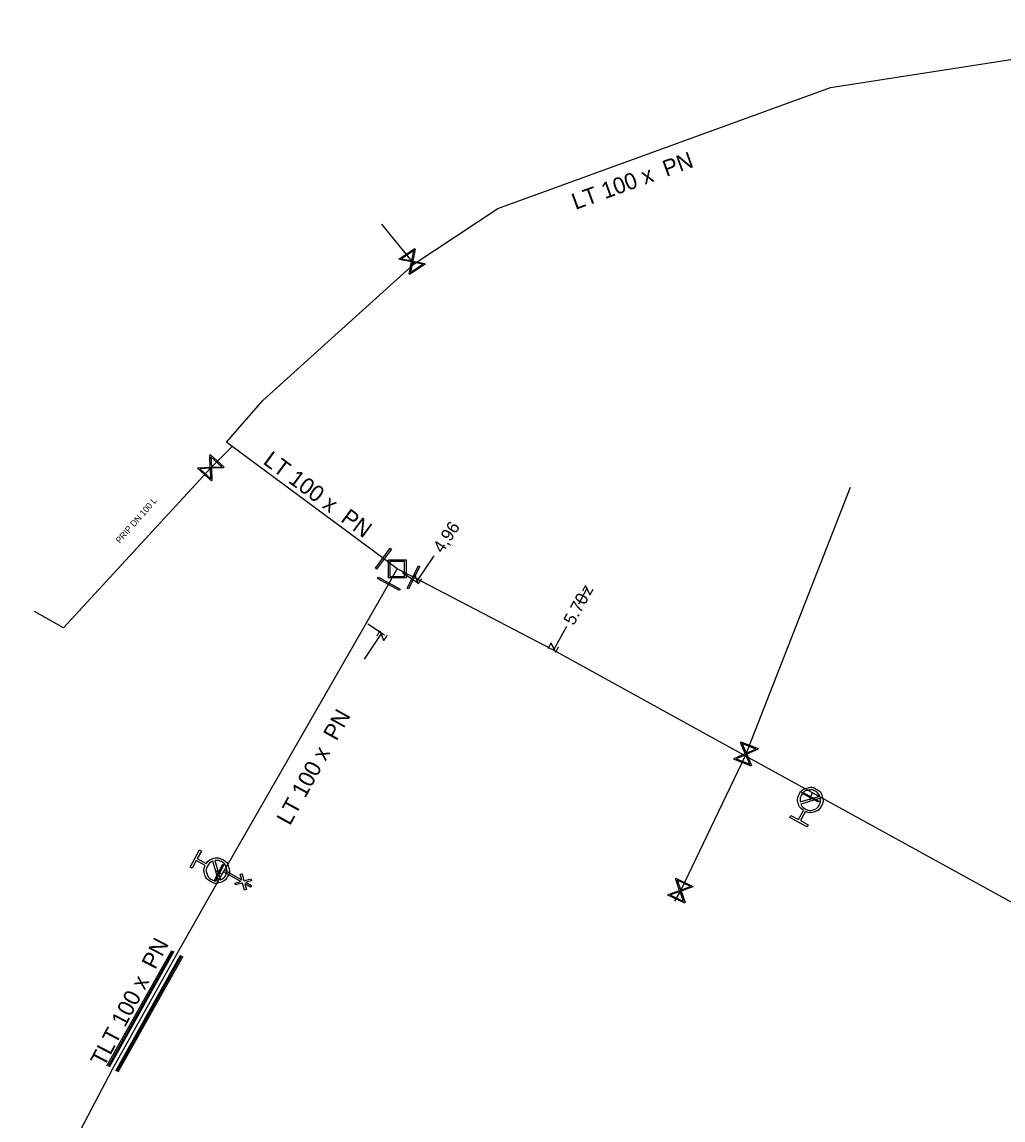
# Model space of a CAD drawing. Extents: x -643544 to -637295, y -1119190 to -1111715.
# Drawn here: x -642866.6 to -642788.2, y -1114239.4 to -1114151.6 of the extents above; entities that cross this region are included whole.
import ezdxf

# ---------------------------------------------------------------- set-up
doc = ezdxf.new("R2010")
doc.units = 0
for name, color, linetype in [('Default', 7, 'Continuous'), ('VP Chránička', 7, 'Continuous'), ('VP Chránička - okraje', 7, 'Continuous'), ('VP Hydrant', 7, 'Continuous'), ('VP Kótování', 7, 'Continuous'), ('VP Popis přípojky', 7, 'Continuous'), ('VP Přípojka', 7, 'Continuous'), ('VP Změna profilu potrubí', 7, 'Continuous'), ('VP Řad', 7, 'Continuous'), ('VP Řad - popis', 7, 'Continuous'), ('VP Šachta', 7, 'Continuous'), ('VP Šoupě', 7, 'Continuous')]:
    doc.layers.add(name, color=color, linetype=linetype)

msp = doc.modelspace()

# ---------------------------------------------------------------- linework, layer by layer
at = {"layer": 'Default'}
for points in [[(-642804.137, -1114214.611), (-642804.438, -1114214.413), (-642804.541, -1114214.062), (-642804.657, -1114213.666), (-642804.458, -1114213.3), (-642804.26, -1114212.936), (-642803.863, -1114212.82), (-642803.466, -1114212.703), (-642803.101, -1114212.902), (-642802.739, -1114213.099), (-642802.621, -1114213.495), (-642802.503, -1114213.892), (-642802.701, -1114214.255), (-642802.899, -1114214.621), (-642803.295, -1114214.739), (-642803.647, -1114214.846), (-642803.975, -1114214.698)], [(-642802.83, -1114213.463), (-642802.937, -1114213.206), (-642803.191, -1114213.068), (-642803.487, -1114212.908), (-642803.809, -1114213.002), (-642804.132, -1114213.097), (-642804.293, -1114213.394), (-642804.431, -1114213.648), (-642804.382, -1114213.921)], [(-642804.331, -1114214.096), (-642804.225, -1114214.356), (-642803.968, -1114214.496), (-642803.671, -1114214.657), (-642803.349, -1114214.562), (-642803.027, -1114214.467), (-642802.866, -1114214.17), (-642802.726, -1114213.913), (-642802.778, -1114213.637)], [(-642851.868, -1114218.858), (-642851.668, -1114218.558), (-642851.316, -1114218.458), (-642850.919, -1114218.344), (-642850.555, -1114218.546), (-642850.192, -1114218.746), (-642850.078, -1114219.143), (-642849.964, -1114219.541), (-642850.166, -1114219.905), (-642850.365, -1114220.266), (-642850.762, -1114220.381), (-642851.159, -1114220.496), (-642851.522, -1114220.296), (-642851.886, -1114220.095), (-642852.002, -1114219.699), (-642852.106, -1114219.346), (-642851.956, -1114219.019)], [(-642851.352, -1114218.668), (-642851.612, -1114218.771), (-642851.754, -1114219.028), (-642851.917, -1114219.324), (-642851.824, -1114219.646), (-642851.731, -1114219.969), (-642851.436, -1114220.132), (-642851.179, -1114220.274), (-642850.903, -1114220.223)], [(-642850.728, -1114220.172), (-642850.471, -1114220.067), (-642850.331, -1114219.814), (-642850.169, -1114219.52), (-642850.262, -1114219.196), (-642850.354, -1114218.873), (-642850.65, -1114218.71), (-642850.903, -1114218.57), (-642851.177, -1114218.617)]]:
    msp.add_open_spline(points, degree=3, dxfattribs=at)
at = {"layer": 'VP Chránička'}
for points in [[(-642854.538, -1114225.854), (-642859.718, -1114235.094)], [(-642853.841, -1114226.245), (-642859.021, -1114235.485)]]:
    msp.add_lwpolyline(points, dxfattribs=at)
at = {"layer": 'VP Chránička - okraje'}
for points in [[(-642859.805, -1114235.045), (-642854.625, -1114225.805)], [(-642854.451, -1114225.903), (-642859.631, -1114235.143)], [(-642859.108, -1114235.436), (-642853.928, -1114226.196)], [(-642853.754, -1114226.294), (-642858.934, -1114235.534)]]:
    msp.add_lwpolyline(points, dxfattribs=at)
at = {"layer": 'VP Hydrant'}
for points in [[(-642804.382, -1114213.921), (-642802.83, -1114213.463)], [(-642802.778, -1114213.637), (-642804.331, -1114214.096)], [(-642803.975, -1114214.698), (-642804.367, -1114215.419), (-642803.761, -1114215.748), (-642803.849, -1114215.91), (-642805.222, -1114215.163), (-642805.134, -1114215.002), (-642804.528, -1114215.331), (-642804.137, -1114214.611)], [(-642851.956, -1114219.019), (-642852.674, -1114218.622), (-642853.008, -1114219.225), (-642853.168, -1114219.137), (-642852.413, -1114217.769), (-642852.252, -1114217.858), (-642852.586, -1114218.461), (-642851.868, -1114218.858)], [(-642850.903, -1114220.223), (-642851.352, -1114218.668)], [(-642851.177, -1114218.617), (-642850.728, -1114220.172)]]:
    msp.add_lwpolyline(points, dxfattribs=at)
at = {"layer": 'VP Kótování'}
for points in [[(-642833.682, -1114194.234), (-642835.072, -1114196.312)], [(-642836.184, -1114195.568), (-642834.864, -1114196.451)], [(-642822.089, -1114198.08), (-642821.39, -1114196.79)], [(-642839.217, -1114202.511), (-642837.827, -1114200.433)], [(-642838.94, -1114199.689), (-642837.619, -1114200.572)], [(-642823.075, -1114199.898), (-642824.106, -1114201.801)]]:
    msp.add_lwpolyline(points, dxfattribs=at)
at = {"layer": 'VP Přípojka'}
for points in [[(-642835.257, -1114170.9), (-642835.41, -1114170.71), (-642837.822, -1114167.733)], [(-642849.808, -1114185.502), (-642851.502, -1114187.202), (-642863.285, -1114200.008), (-642865.6, -1114198.691)], [(-642808.779, -1114210.241), (-642808.721, -1114210.092), (-642800.375, -1114188.746)], [(-642808.779, -1114210.241), (-642813.97, -1114221.03), (-642814.434, -1114221.873)], [(-642803.58, -1114213.78), (-642803.57, -1114213.54), (-642803.395, -1114213.206)], [(-642851.04, -1114219.42), (-642850.85, -1114219.6), (-642850.6, -1114219.7)]]:
    msp.add_lwpolyline(points, dxfattribs=at)
at = {"layer": 'VP Změna profilu potrubí'}
msp.add_lwpolyline([(-642848.712, -1114220.35), (-642848.244, -1114220.619), (-642848.322, -1114220.754), (-642848.785, -1114220.488), (-642848.662, -1114220.94), (-642848.814, -1114220.981), (-642848.967, -1114220.419), (-642849.524, -1114220.57), (-642849.564, -1114220.419), (-642849.116, -1114220.298), (-642850.49, -1114219.509), (-642850.412, -1114219.373), (-642849.036, -1114220.164), (-642849.159, -1114219.71), (-642849.007, -1114219.668), (-642848.857, -1114220.227), (-642848.296, -1114220.077), (-642848.255, -1114220.226), (-642848.712, -1114220.35)], dxfattribs=at)
at = {"layer": 'VP Řad'}
for points in [[(-642836.6, -1114195.29), (-642837.703, -1114194.471), (-642849.808, -1114185.502), (-642850.249, -1114185.155), (-642847.335, -1114181.835), (-642835.257, -1114170.9), (-642828.552, -1114166.478), (-642801.957, -1114156.801), (-642782.414, -1114153.753), (-642777.379, -1114153.156), (-642775.944, -1114152.984), (-642729.218, -1114152.14), (-642697.857, -1114151.573), (-642696.6, -1114151.55)], [(-642850.45, -1114219.44), (-642839.046, -1114199.593), (-642837.263, -1114196.49), (-642836.6, -1114195.29)], [(-642719.71, -1114257.89), (-642720.918, -1114257.396), (-642726.629, -1114255.061), (-642722.909, -1114248.344), (-642740.975, -1114238.849), (-642743.371, -1114241.888), (-642743.658, -1114241.761), (-642784.224, -1114223.763), (-642803.395, -1114213.206), (-642808.779, -1114210.241), (-642824.106, -1114201.801), (-642835.303, -1114195.965), (-642836.6, -1114195.29)], [(-642866.601, -1114249.085), (-642866.404, -1114248.705), (-642859.37, -1114235.29), (-642854.19, -1114226.05), (-642850.6, -1114219.7), (-642850.45, -1114219.44)]]:
    msp.add_lwpolyline(points, dxfattribs=at)
at = {"layer": 'VP Šachta'}
for points in [[(-642835.893, -1114194.567), (-642835.893, -1114196.019), (-642837.307, -1114196.019), (-642837.307, -1114194.567), (-642835.893, -1114194.567)], [(-642837.186, -1114194.691), (-642837.186, -1114195.895), (-642836.014, -1114195.895), (-642836.014, -1114194.691), (-642837.186, -1114194.691)]]:
    msp.add_lwpolyline(points, dxfattribs=at)
at = {"layer": 'VP Šoupě'}
for points in [[(-642834.371, -1114170.923), (-642835.623, -1114171.749), (-642835.659, -1114171.694), (-642835.629, -1114171.569), (-642835.462, -1114170.746), (-642836.413, -1114170.552), (-642836.449, -1114170.497), (-642835.197, -1114169.671), (-642835.161, -1114169.726), (-642835.358, -1114170.677), (-642834.535, -1114170.845), (-642834.407, -1114170.868), (-642834.371, -1114170.923)], [(-642836.27, -1114170.491), (-642835.444, -1114170.66), (-642835.276, -1114169.836), (-642836.27, -1114170.491)], [(-642834.554, -1114170.932), (-642835.375, -1114170.764), (-642835.543, -1114171.584), (-642834.554, -1114170.932)], [(-642851.546, -1114186.142), (-642850.442, -1114187.157), (-642850.487, -1114187.206), (-642850.616, -1114187.207), (-642851.455, -1114187.243), (-642851.413, -1114188.213), (-642851.458, -1114188.261), (-642852.562, -1114187.246), (-642852.517, -1114187.197), (-642851.546, -1114187.159), (-642851.582, -1114186.32), (-642851.591, -1114186.19), (-642851.546, -1114186.142)], [(-642851.494, -1114186.317), (-642851.458, -1114187.155), (-642850.622, -1114187.119), (-642851.494, -1114186.317)], [(-642851.507, -1114188.089), (-642851.543, -1114187.247), (-642852.383, -1114187.283), (-642851.507, -1114188.089)], [(-642837.057, -1114193.705), (-642838.249, -1114195.311), (-642838.35, -1114195.237), (-642837.157, -1114193.631), (-642837.057, -1114193.705)], [(-642834.785, -1114195.107), (-642835.709, -1114196.881), (-642835.82, -1114196.823), (-642834.896, -1114195.049), (-642834.785, -1114195.107)], [(-642838.108, -1114195.951), (-642836.357, -1114196.919), (-642836.418, -1114197.028), (-642838.168, -1114196.061), (-642838.108, -1114195.951)], [(-642809.146, -1114209.12), (-642807.749, -1114209.666), (-642807.773, -1114209.728), (-642807.893, -1114209.775), (-642808.662, -1114210.113), (-642808.271, -1114211.002), (-642808.295, -1114211.063), (-642809.692, -1114210.517), (-642809.668, -1114210.456), (-642808.778, -1114210.068), (-642809.115, -1114209.299), (-642809.17, -1114209.182), (-642809.146, -1114209.12)], [(-642809.034, -1114209.265), (-642808.697, -1114210.033), (-642807.931, -1114209.696), (-642809.034, -1114209.265)], [(-642808.403, -1114210.921), (-642808.742, -1114210.149), (-642809.512, -1114210.487), (-642808.403, -1114210.921)], [(-642804.207, -1114213.14), (-642802.89, -1114213.857), (-642802.934, -1114213.939), (-642804.252, -1114213.223), (-642804.207, -1114213.14)], [(-642850.469, -1114218.952), (-642851.147, -1114220.29), (-642851.231, -1114220.248), (-642850.553, -1114218.91), (-642850.469, -1114218.952)], [(-642814.318, -1114220.028), (-642812.968, -1114220.682), (-642812.997, -1114220.741), (-642813.119, -1114220.78), (-642813.913, -1114221.056), (-642813.593, -1114221.973), (-642813.622, -1114222.032), (-642814.972, -1114221.378), (-642814.943, -1114221.319), (-642814.025, -1114221.002), (-642814.301, -1114220.209), (-642814.347, -1114220.087), (-642814.318, -1114220.028)], [(-642814.217, -1114220.181), (-642813.941, -1114220.973), (-642813.151, -1114220.698), (-642814.217, -1114220.181)], [(-642813.718, -1114221.881), (-642813.996, -1114221.085), (-642814.79, -1114221.362), (-642813.718, -1114221.881)]]:
    msp.add_lwpolyline(points, dxfattribs=at)

# ---------------------------------------------------------------- texts
at = {"layer": 'VP Kótování'}
for s, rotation, p in [('4,96', 56.23024, (-642832.989, -1114194.096)), ('z', 236.23024, (-642835.209, -1114195.618)), ('z', 61.54197, (-642821.189, -1114197.468)), ('5.70', 61.54197, (-642822.492, -1114199.873)), ('z', 56.23024, (-642837.689, -1114201.126)), ('z', 241.54195, (-642824.307, -1114201.123))]:
    msp.add_text(s, height=1, rotation=rotation, dxfattribs=at).set_placement(p)
at = {"layer": 'VP Popis přípojky'}
msp.add_text('PRIP DN 100 L', height=0.5, rotation=48.7276, dxfattribs=at).set_placement((-642858.778, -1114193.287))
at = {"layer": 'VP Řad - popis'}
for s, rotation, p in [('LT 100 x  PN ', 19.99468, (-642822.355, -1114166.585)), ('LT 100 x  PN ', 323.40442, (-642847.402, -1114186.827)), ('LT 100 x  PN ', 61.08171, (-642845.188, -1114215.881)), ('TLT 100 x  PN ', 62.33025, (-642860.032, -1114235.185))]:
    msp.add_text(s, height=1.3, rotation=rotation, dxfattribs=at).set_placement(p)

doc.saveas('drawing.dxf')
